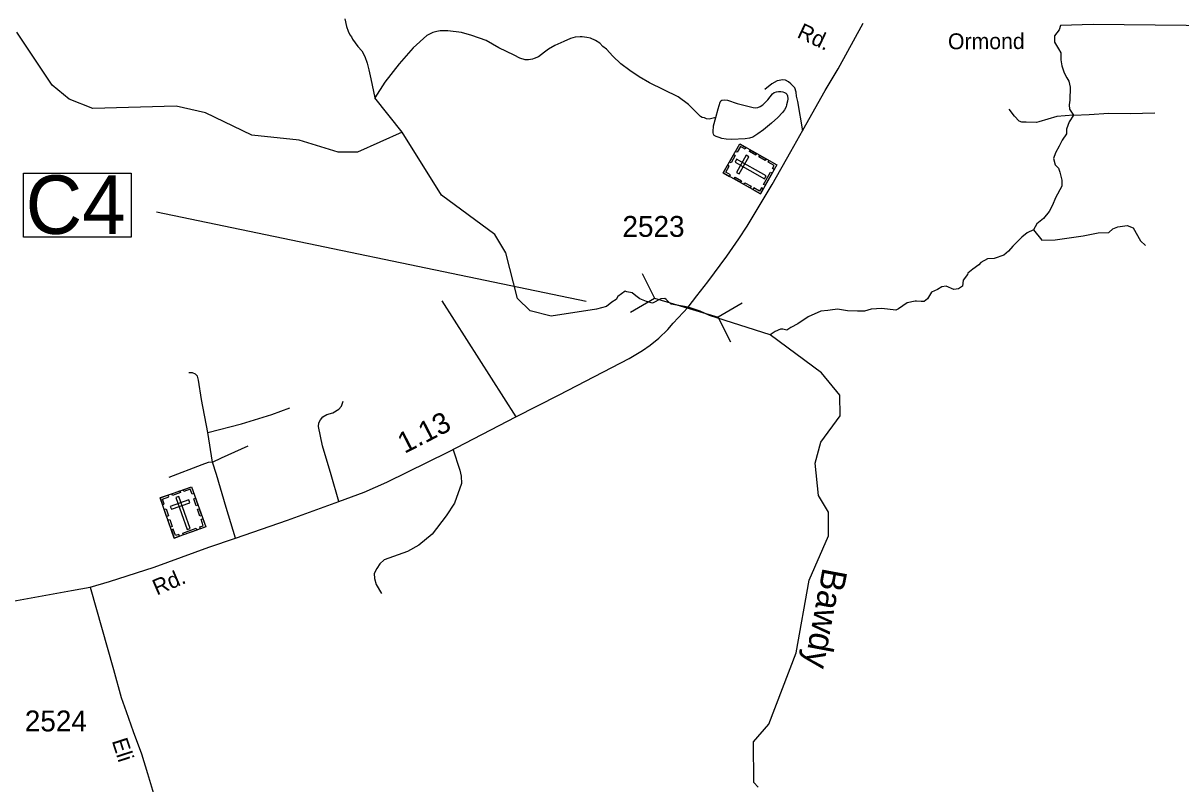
# Model space of a CAD drawing. Extents: x 2082433 to 2279600, y 546599 to 755198.
# Drawn here: x 2227745 to 2234673, y 612186 to 616736 of the extents above; entities that cross this region are included whole.
import ezdxf

# ---------------------------------------------------------------- set-up
doc = ezdxf.new("R2010")
doc.units = 0
for name, color, linetype in [('Exist Cultural Cemetery CELL', 7, 'Continuous'), ('Exist Hydrographic Creek Single Shore', 7, 'Continuous'), ('Exist Hydrographic Creek Single Shore Label', 7, 'Continuous'), ('Exist Hydrographic Pond Under 1500 Sq Ft', 7, 'Continuous'), ('Exist Hydrographic Stream', 7, 'Continuous'), ('Exist Road Non-System Type 51', 7, 'Continuous'), ('Exist Road Secondary Mileage Hundredths English Label', 7, 'Continuous'), ('Exist Road Secondary Structure Culvert CELL', 7, 'Continuous'), ('Exist Road Secondary Structure Standard Bridge Number Label', 7, 'Continuous'), ('Exist Road Secondary Type 51 Attributed', 7, 'Continuous'), ('Exist Road Secondary Type 51 Label', 7, 'Continuous'), ('Exist Road Secondary Type 51 Number Label', 7, 'Continuous')]:
    doc.layers.add(name, color=color, linetype=linetype)

msp = doc.modelspace()

# ---------------------------------------------------------------- linework, layer by layer
at = {"layer": 'Exist Cultural Cemetery CELL'}
for points in [[(2231935.1, 615841.2), (2232032.9, 616014.6), (2232254.7, 615889.6), (2232156.9, 615716.2)], [(2232070.7, 615993.4), (2232065.1, 615983.5), (2232037.1, 615999.3), (2232017.2, 615964), (2232007.5, 615969.5), (2232033, 616014.7)], [(2232128.8, 615947.6), (2232091, 615968.8), (2232096.6, 615978.8), (2232134.4, 615957.5)], [(2231971.5, 615905.7), (2231997, 615950.9), (2232006.9, 615945.3), (2231981.4, 615900.1)], [(2232014.2, 615921.8), (2232005, 615905.5), (2232181.7, 615805.9), (2232190.8, 615822.2)], [(2232014.4, 615843.4), (2232030.7, 615834.2), (2232088.5, 615936.7), (2232072.3, 615945.9)], [(2232186.2, 615915.2), (2232148.4, 615936.4), (2232154, 615946.4), (2232191.8, 615925.1)], [(2232238.4, 615860.7), (2232228.4, 615866.4), (2232239.2, 615885.5), (2232204, 615905.4), (2232209.5, 615915.1), (2232254.7, 615889.6)], [(2231972.8, 615820), (2231978.4, 615829.8), (2231950.4, 615845.7), (2231970.3, 615881), (2231960.6, 615886.4), (2231935.1, 615841.2)], [(2232175.1, 615771.9), (2232216.8, 615845.8), (2232226.8, 615840.2), (2232185.1, 615766.3)], [(2232037.4, 615783.5), (2231999.7, 615804.8), (2232005.3, 615814.7), (2232043, 615793.4)], [(2232096, 615750.5), (2232058.3, 615771.8), (2232063.8, 615781.7), (2232101.6, 615760.4)], [(2232173.1, 615745), (2232163.1, 615750.6), (2232152.3, 615731.5), (2232117.1, 615751.3), (2232111.6, 615741.6), (2232156.9, 615716.1)], [(2228564.8, 613896.6), (2228752.4, 613963.2), (2228837.6, 613723.3), (2228650, 613656.7)], [(2228767, 613922.4), (2228756.3, 613918.6), (2228745.5, 613948.9), (2228707.3, 613935.4), (2228703.6, 613945.8), (2228752.5, 613963.2)], [(2228579.3, 613855.8), (2228590, 613859.6), (2228579.2, 613889.9), (2228617.4, 613903.5), (2228613.7, 613914), (2228564.8, 613896.6)], [(2228634.6, 613921.4), (2228683.4, 613938.7), (2228687.2, 613928), (2228638.4, 613910.6)], [(2228677.3, 613905.5), (2228659.7, 613899.2), (2228727.6, 613708.1), (2228745.2, 613714.4)], [(2228780.7, 613849.7), (2228766.2, 613890.5), (2228776.9, 613894.4), (2228791.4, 613853.5)], [(2228604.1, 613785.9), (2228589.6, 613826.7), (2228600.3, 613830.5), (2228614.8, 613789.7)], [(2228626, 613846.1), (2228632.3, 613828.5), (2228743.2, 613868), (2228737, 613885.5)], [(2228802.7, 613787.6), (2228788.2, 613828.4), (2228799, 613832.2), (2228813.5, 613791.4)], [(2228626.6, 613722.6), (2228612.1, 613763.4), (2228622.8, 613767.2), (2228637.3, 613726.4)], [(2228806.4, 613712.2), (2228802.6, 613723), (2228823.3, 613730.4), (2228809.8, 613768.5), (2228820.3, 613772.2), (2228837.6, 613723.3)], [(2228681.2, 613667.8), (2228677.3, 613678.6), (2228656.6, 613671.2), (2228643.1, 613709.3), (2228632.6, 613705.6), (2228650, 613656.7)], [(2228700.3, 613686.7), (2228780.3, 613715.1), (2228784.1, 613704.4), (2228704.2, 613676)]]:
    msp.add_lwpolyline(points, close=True, dxfattribs=at)
at = {"layer": 'Exist Hydrographic Creek Single Shore'}
msp.add_line((2230012.4, 616083.9), (2229849.6, 616288.8), dxfattribs=at)
for points in [[(2229670.7, 616762.9), (2229679.3, 616717), (2229691.2, 616689.3), (2229699.4, 616667.3), (2229709.5, 616655.3), (2229716.1, 616641.3), (2229747.8, 616597.6), (2229772, 616570), (2229790.7, 616535.9), (2229804.8, 616496.1), (2229813, 616456.3), (2229825.3, 616402.6), (2229849.6, 616288.8)], [(2230012.4, 616083.9), (2229746.4, 615964.6), (2229630.3, 615963.7), (2229396.4, 616037.4), (2229113.2, 616066), (2228837.2, 616199.6), (2228661.3, 616239.2), (2228162.4, 616226.4), (2228020.3, 616281.7), (2227919.2, 616365.8), (2227708.2, 616681.7)], [(2231890.8, 616171.3), (2231850.9, 616161.1), (2231834.4, 616164.7), (2231822.8, 616170.6), (2231808.6, 616172.7), (2231798.6, 616178.7), (2231726.2, 616250), (2231665.7, 616295.2), (2231492.8, 616380.1), (2231430.7, 616415.5), (2231376.6, 616452.8), (2231322.4, 616492.6), (2231274, 616538), (2231235.9, 616579.9), (2231213.3, 616597.5), (2231195.3, 616617.2), (2231171.1, 616633), (2231141.2, 616646.9), (2231118.8, 616650.7), (2231091.1, 616654.5), (2231079, 616654.3), (2231049.1, 616652.3), (2231020.8, 616644), (2230981.6, 616627.6), (2230927.3, 616603.4), (2230889.6, 616581.1), (2230864.1, 616562.6), (2230830.1, 616534.5), (2230804.1, 616524.2), (2230792.4, 616520.3), (2230768.4, 616516.2), (2230750.3, 616517.7), (2230718.3, 616527.4), (2230683.9, 616545.2), (2230591.6, 616588.7), (2230515.6, 616631.8), (2230431.1, 616663.2), (2230368.9, 616680.7), (2230287.3, 616689.8), (2230255.3, 616689.7), (2230240.8, 616689.5), (2230221.1, 616685.6), (2230197.5, 616681.4), (2230161.2, 616663), (2230080, 616588.4), (2229994.9, 616493.8), (2229909.8, 616383), (2229849.6, 616288.8)], [(2232143.5, 612167), (2232118.5, 612193.8), (2232116.5, 612436.6), (2232207.5, 612542.9), (2232370.5, 612969.3), (2232449.5, 613404), (2232564.5, 613670.6), (2232563.5, 613811.7), (2232504.4, 613911.2), (2232485.3, 614105.1), (2232518.4, 614229.1), (2232633.4, 614387.4), (2232632.4, 614512.1), (2232523.5, 614645.5), (2232215.6, 614872.5), (2231851.9, 614987.4), (2231796, 615014.2), (2231724.6, 615037.6), (2231622.7, 615055.3), (2231605, 615070.8), (2231593.7, 615084.3), (2231585.9, 615089.9), (2231561.2, 615086.4), (2231511.6, 615060.9), (2231474.9, 615070.8), (2231434.5, 615086.4), (2231411.2, 615105.5), (2231390, 615123.2), (2231356.7, 615128.8), (2231346.8, 615133.1), (2231304.4, 615100.5), (2231293.4, 615082.5), (2231268.7, 615067.7), (2231236.8, 615040.8), (2231175.3, 615025.2), (2230904.4, 614983.4), (2230779.3, 615015.5), (2230703.4, 615089.1), (2230634.3, 615362.8), (2230567.2, 615472.4), (2230248.4, 615708.4), (2230012.4, 616083.9)]]:
    msp.add_lwpolyline(points, dxfattribs=at)
at = {"layer": 'Exist Hydrographic Pond Under 1500 Sq Ft'}
msp.add_lwpolyline([(2231890.8, 616171.3), (2231904.2, 616223.6), (2231915.9, 616263.6), (2231919.7, 616271.5), (2231925.5, 616275.5), (2231939.4, 616277.5), (2231959.5, 616275.6), (2232017.6, 616256.4), (2232081.9, 616239), (2232114.1, 616231.2), (2232128.3, 616229.1), (2232142.2, 616231.4), (2232155.6, 616237.5), (2232172.2, 616247.6), (2232185.5, 616261.8), (2232201.7, 616277.6), (2232229.6, 616314), (2232238.8, 616321.9), (2232253.2, 616326.2), (2232265.1, 616328.1), (2232279, 616328.4), (2232291.3, 616324.6), (2232301.1, 616320.6), (2232308.9, 616316.6), (2232315.3, 616310.8), (2232319.6, 616300.9), (2232321.7, 616282.7), (2232319.8, 616268.8), (2232313.9, 616248.6), (2232310.2, 616236.6), (2232300.3, 616218.6), (2232290.1, 616202.7), (2232260.3, 616172.3), (2232222.8, 616138.2), (2232175.2, 616097.5), (2232141.4, 616073.4), (2232111.3, 616055.3), (2232091.4, 616048.9), (2232065.7, 616044.7), (2231983.7, 616040), (2231951.7, 616041.6), (2231925.5, 616045.6), (2231909.5, 616051.6), (2231891.7, 616059.2), (2231881.2, 616065.2), (2231875.5, 616071.4), (2231873.4, 616079.4), (2231873.4, 616087.1), (2231876.9, 616121.4), (2231890.8, 616171.3)], dxfattribs=at)
at = {"layer": 'Exist Hydrographic Stream'}
for points in [[(2233952.9, 616722.6), (2233944.3, 616696.8), (2233917.4, 616661.3), (2233917.4, 616622.6), (2233940, 616581.8), (2233955, 616558.2), (2233955, 616516.3), (2233960.4, 616480.8), (2233975.4, 616440), (2233990.5, 616409.9), (2234002.3, 616389.5), (2234010.9, 616354), (2234009.3, 616275.6), (2234003.9, 616248.7), (2234006, 616221.9), (2234014.6, 616210.1), (2234029.7, 616186.4)], [(2235149.2, 616717.2), (2234703.9, 616721.5), (2234148.9, 616727.9), (2233952.9, 616722.6)], [(2234029.7, 616186.4), (2233929.8, 616177.8), (2233823.4, 616145.6), (2233808.4, 616142.4), (2233747.1, 616144.5), (2233720.3, 616144.5), (2233705.2, 616151), (2233678.3, 616180), (2233646.1, 616221.9)], [(2234029.7, 616186.4), (2234004.4, 616145.6), (2233989.4, 616101.6), (2233989.4, 616074.7), (2233962.5, 616036), (2233945.3, 616000.6), (2233921.7, 615959.7), (2233909.9, 615927.5), (2233920.6, 615888.8), (2233941, 615868.4), (2233949.6, 615844.8), (2233961.5, 615797.5), (2233961.5, 615762.1), (2233923.3, 615692.2), (2233904, 615647.1), (2233885.7, 615609.5), (2233850.3, 615567.6), (2233811.6, 615535.4), (2233791.2, 615499.9)], [(2234029.7, 616186.4), (2234124.2, 616189.7), (2234242.4, 616198.3), (2234369.2, 616196.1), (2234517.4, 616200.4)], [(2233791.2, 615499.9), (2233752.5, 615481.6), (2233720.3, 615455.8), (2233667.6, 615402.1), (2233640.7, 615373.1), (2233613.9, 615349.5), (2233554.8, 615328), (2233516.7, 615326.9), (2233475.8, 615305.4), (2233464, 615291.5), (2233428.6, 615264.6), (2233398.5, 615241), (2233396.3, 615232.4), (2233369.5, 615199.1), (2233366.2, 615163.6), (2233342.6, 615146.4), (2233313.6, 615143.2), (2233268.5, 615163.6), (2233242.7, 615158.2), (2233215.8, 615143.2), (2233180.4, 615128.2), (2233156.7, 615087.3), (2233136.3, 615072.3), (2233118.1, 615072.3), (2233091.2, 615074.4), (2233082.6, 615074.4), (2233035.3, 615063.7), (2232982.7, 615028.2), (2232967.6, 615019.6), (2232884.4, 615029.3), (2232819.9, 615026.1), (2232779.1, 615014.3), (2232737.2, 615013.2), (2232678.1, 615016.4), (2232619, 615025), (2232575, 615019.6), (2232559.9, 615017.5), (2232519.1, 615014.3), (2232442.3, 614978.8), (2232381, 614938), (2232339.1, 614916.5), (2232315.5, 614899.3), (2232291.9, 614906.8), (2232276.8, 614906.8), (2232244.6, 614892.9), (2232215.6, 614872.5)], [(2233791.2, 615499.9), (2233841.7, 615437.6), (2233920.1, 615439.7), (2234017.9, 615454.8), (2234088.8, 615463.4), (2234177.9, 615481.6), (2234242.4, 615483.8), (2234266, 615505.3), (2234296.1, 615517.1), (2234352, 615525.7), (2234387.4, 615511.7), (2234431.5, 615434.4), (2234461.6, 615405.4)]]:
    msp.add_lwpolyline(points, dxfattribs=at)
at = {"layer": 'Exist Road Non-System Type 51'}
for p, q in [((2230250.8, 615075.7), (2230693.6, 614381.5)), ((2228879.2, 614110.2), (2228849.6, 614286.9))]:
    msp.add_line(p, q, dxfattribs=at)
for points in [[(2232411.4, 616093), (2232379.9, 616268.6), (2232373.8, 616300.5), (2232371.5, 616324.5), (2232363.4, 616348.5), (2232349.3, 616364.4), (2232339.1, 616374.2), (2232325.1, 616386.1), (2232307, 616396), (2232291, 616397.7), (2232257.1, 616391.6), (2232225.1, 616373.3), (2232183.4, 616338.9)], [(2228849.6, 614286.9), (2228812.6, 614484.3), (2228794.5, 614601), (2228787.9, 614624.9), (2228777.2, 614636.4), (2228759.1, 614645.4), (2228736.1, 614645.4)], [(2229634.8, 613875), (2229588.8, 614034.5), (2229537, 614207.2), (2229512.3, 614323.9), (2229513.9, 614345.3), (2229524.6, 614364.2), (2229539.4, 614381.5), (2229562.4, 614394.7), (2229597.8, 614404.5), (2229634, 614428.4), (2229649.6, 614445.6), (2229661.1, 614474.4)], [(2228849.6, 614286.9), (2229051, 614340.4), (2229234.4, 614394.7), (2229342.1, 614435.8)], [(2228879.2, 614110.2), (2228931.8, 614136.5), (2229092.1, 614208.8)], [(2230316, 614190.7), (2230359, 614063.2), (2230367.3, 614027.3), (2230367.6, 613983.3), (2230326.6, 613864.9), (2230277.3, 613788.6), (2230192.1, 613679.9), (2230112.8, 613613.4), (2230045.1, 613576.7), (2229961.3, 613546.2), (2229905.5, 613525.8), (2229879.8, 613501.5), (2229862.1, 613475.3), (2229846.3, 613445.2), (2229848.5, 613415.4), (2229858.7, 613379.4), (2229889.2, 613325.6)], [(2228879.2, 614110.2), (2228852.9, 614107.7), (2228814.2, 614095.4), (2228616.9, 614018.9)], [(2229016.5, 613655.5), (2228960.6, 613838.8), (2228901.4, 614036.2), (2228879.2, 614110.2)]]:
    msp.add_lwpolyline(points, dxfattribs=at)
at = {"layer": 'Exist Road Secondary Structure Culvert CELL'}
for p, q in [((2231448.5, 615239.8), (2231523.7, 615091.1)), ((2231379.4, 615008), (2231523.7, 615091.1)), ((2231523.7, 615091.1), (2231903.9, 614977.7)), ((2232048.3, 615060.9), (2231903.9, 614977.7)), ((2231979.1, 614829.1), (2231903.9, 614977.7))]:
    msp.add_line(p, q, dxfattribs=at)
at = {"layer": 'Exist Road Secondary Structure Standard Bridge Number Label'}
msp.add_line((2231114.8, 615071.1), (2228543.2, 615606.1), dxfattribs=at)
msp.add_lwpolyline([(2227747.9, 615838.4), (2228392.1, 615838.4), (2228392.1, 615456), (2227747.9, 615456)], close=True, dxfattribs=at)
at = {"layer": 'Exist Road Secondary Type 51 Attributed'}
for points in [[(2231724.6, 615037.6), (2231776.8, 615105.7), (2231842.2, 615188.5), (2231955.9, 615342.5), (2232028, 615445.7), (2232076.8, 615521.4), (2232226.8, 615771.8), (2232339.5, 615967.9), (2232410.3, 616096.4), (2232545.1, 616334.2), (2232621.5, 616463.9), (2232771.8, 616737.1)], [(2228146.5, 613362.9), (2228261.9, 613396.7), (2228530.4, 613481.4), (2228857.1, 613601), (2229016.5, 613655.5), (2229327.8, 613762.7), (2229634.8, 613875), (2229786.1, 613930.9), (2229922.5, 613991.7), (2230290, 614172.5), (2230693.6, 614381.5), (2230952.5, 614513.8), (2231267.3, 614675.8), (2231371.9, 614730.2), (2231451.9, 614779), (2231496.4, 614810.2), (2231548.8, 614852.6), (2231603.3, 614903.5), (2231635.6, 614942.6), (2231724.6, 615037.6)], [(2227662.6, 613274.1), (2228034.9, 613342.8), (2228146.5, 613362.9)], [(2228146.5, 613362.9), (2228286.1, 612870.3), (2228332.2, 612702.4), (2228361.9, 612618.8), (2228403.7, 612499.7), (2228453, 612365.8), (2228489.9, 612248.8), (2228524.6, 612129.1)]]:
    msp.add_lwpolyline(points, dxfattribs=at)

# ---------------------------------------------------------------- texts
at = {"layer": 'Exist Hydrographic Creek Single Shore Label'}
msp.add_text('Bawdy', height=150, rotation=259.36836, dxfattribs=at).set_placement((2232530.4, 613484.2))
at = {"layer": 'Exist Road Secondary Mileage Hundredths English Label'}
msp.add_text('1.13', height=125, rotation=27.14084, dxfattribs=at).set_placement((2230027.1, 614159))
at = {"layer": 'Exist Road Secondary Structure Standard Bridge Number Label'}
msp.add_text('C4', height=350, dxfattribs=at).set_placement((2227760.5, 615475.8))
at = {"layer": 'Exist Road Secondary Type 51 Label'}
for s, rotation, p in [('Rd.', 334.77539, (2232370.5, 616654.1)), ('Ormond', 0.19451, (2233279.5, 616580.1)), ('Rd.', 23.32902, (2228545.3, 613312)), ('Eli', 287.89508, (2228275.2, 612443.1))]:
    msp.add_text(s, height=95, rotation=rotation, dxfattribs=at).set_placement(p)
at = {"layer": 'Exist Road Secondary Type 51 Number Label'}
for s, p in [('2523', (2231331.3, 615458.1)), ('2524', (2227755.2, 612499.9))]:
    msp.add_text(s, height=125, dxfattribs=at).set_placement(p)

doc.saveas('drawing.dxf')
